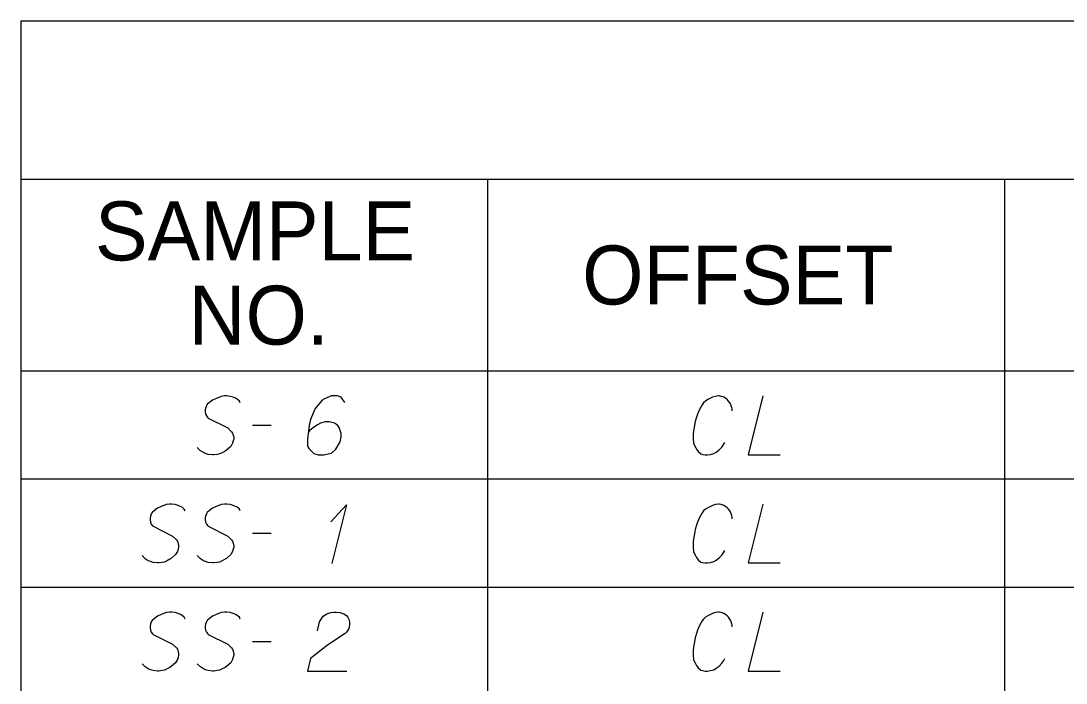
# Model space of a CAD drawing. Extents: x 2074207 to 2076812, y 516372 to 523312.
# Drawn here: x 2076260.6 to 2076345.6, y 520053.2 to 520107.1 of the extents above; entities that cross this region are included whole.
import ezdxf

# ---------------------------------------------------------------- set-up
doc = ezdxf.new("R2010")
doc.units = 0
for name, color, linetype in [('Prop DirtTable_ Soil Test Results - Outline (Major)', 7, 'Continuous'), ('Prop DirtTable_ Soil Test Results - Outline (Minor)', 7, 'Continuous'), ('Prop DirtTable_ Soil Test Results - Tx (Header - Small)', 7, 'Continuous'), ('Prop DirtTable_ Soil Test Results - Tx (Sample Data)', 7, 'Continuous')]:
    doc.layers.add(name, color=color, linetype=linetype)

msp = doc.modelspace()

# ---------------------------------------------------------------- linework, layer by layer
at = {"layer": 'Prop DirtTable_ Soil Test Results - Outline (Major)'}
for p, q in [((2076260.609, 520107.121), (2076260.609, 520078.635)), ((2076260.609, 520107.121), (2076811.903, 520107.121)), ((2076260.609, 520078.635), (2076260.609, 520069.835)), ((2076260.609, 520078.635), (2076811.903, 520078.635)), ((2076260.609, 520078.635), (2076811.903, 520078.635)), ((2076260.609, 520069.835), (2076260.609, 520061.035)), ((2076260.609, 520061.035), (2076260.609, 520052.235))]:
    msp.add_line(p, q, dxfattribs=at)
at = {"layer": 'Prop DirtTable_ Soil Test Results - Outline (Minor)'}
for p, q in [((2076260.609, 520094.235), (2076811.903, 520094.235)), ((2076298.545, 520094.235), (2076298.545, 520069.835)), ((2076340.594, 520094.235), (2076340.594, 520069.835)), ((2076260.609, 520069.835), (2076811.903, 520069.835)), ((2076260.609, 520069.835), (2076811.903, 520069.835)), ((2076298.546, 520069.835), (2076298.546, 520061.035)), ((2076340.594, 520069.835), (2076340.594, 520061.035)), ((2076260.609, 520061.035), (2076811.903, 520061.035)), ((2076260.609, 520061.035), (2076811.903, 520061.035)), ((2076298.546, 520061.035), (2076298.546, 520052.235)), ((2076340.594, 520061.035), (2076340.594, 520052.235))]:
    msp.add_line(p, q, dxfattribs=at)
at = {"layer": 'Prop DirtTable_ Soil Test Results - Tx (Sample Data)'}
for points in [[(2076278.448, 520076.024), (2076278.377, 520076.175), (2076278.201, 520076.326), (2076278.06, 520076.402), (2076277.883, 520076.477), (2076277.637, 520076.553), (2076277.354, 520076.591), (2076277.178, 520076.591), (2076276.896, 520076.553), (2076276.437, 520076.364), (2076276.19, 520076.251), (2076275.943, 520076.062), (2076275.767, 520075.91), (2076275.696, 520075.797), (2076275.626, 520075.608), (2076275.591, 520075.457), (2076275.591, 520075.306), (2076275.626, 520075.117), (2076275.696, 520074.965), (2076275.802, 520074.814), (2076275.838, 520074.777), (2076277.425, 520073.983), (2076277.742, 520073.68), (2076277.813, 520073.567), (2076277.848, 520073.491), (2076277.919, 520073.227), (2076277.919, 520073.076), (2076277.883, 520072.925), (2076277.813, 520072.736), (2076277.672, 520072.471), (2076277.319, 520072.169), (2076277.213, 520072.093), (2076276.931, 520071.942), (2076276.755, 520071.866), (2076276.578, 520071.828), (2076276.296, 520071.791), (2076276.19, 520071.791), (2076275.838, 520071.828), (2076275.626, 520071.904), (2076275.449, 520071.98), (2076275.203, 520072.131), (2076274.956, 520072.395)], [(2076286.949, 520076.062), (2076286.667, 520076.477), (2076286.35, 520076.591), (2076285.856, 520076.591), (2076285.503, 520076.44), (2076285.291, 520076.364), (2076285.115, 520076.251), (2076284.551, 520075.57), (2076284.163, 520074.663), (2076284.057, 520074.172), (2076283.916, 520073.076), (2076283.916, 520072.509), (2076284.057, 520072.282), (2076284.339, 520071.98), (2076284.445, 520071.904), (2076284.798, 520071.791), (2076285.256, 520071.791), (2076285.609, 520071.866), (2076285.856, 520071.942), (2076286.209, 520072.244), (2076286.561, 520072.849), (2076286.667, 520073.227), (2076286.667, 520073.529), (2076286.491, 520074.021), (2076286.35, 520074.21), (2076286.103, 520074.361), (2076285.679, 520074.474), (2076285.362, 520074.474), (2076284.974, 520074.361), (2076284.727, 520074.247), (2076284.304, 520073.945), (2076284.092, 520073.756), (2076283.986, 520073.643)], [(2076318.45, 520075.381), (2076318.45, 520075.495), (2076318.415, 520075.646), (2076318.38, 520075.797), (2076318.309, 520075.948), (2076318.274, 520076.024), (2076318.168, 520076.175), (2076318.062, 520076.288), (2076317.921, 520076.402), (2076317.78, 520076.477), (2076317.569, 520076.553), (2076317.392, 520076.591), (2076317.322, 520076.591), (2076317.11, 520076.553), (2076316.863, 520076.477), (2076316.687, 520076.402), (2076316.475, 520076.288), (2076316.299, 520076.175), (2076316.122, 520076.024), (2076316.016, 520075.873), (2076315.911, 520075.684), (2076315.805, 520075.495), (2076315.628, 520075.117), (2076315.523, 520074.777), (2076315.452, 520074.512), (2076315.417, 520074.361), (2076315.381, 520074.172), (2076315.311, 520073.756), (2076315.276, 520073.454), (2076315.276, 520073.114), (2076315.311, 520072.736), (2076315.381, 520072.547), (2076315.487, 520072.358), (2076315.558, 520072.244), (2076315.699, 520072.055), (2076315.911, 520071.866), (2076316.052, 520071.828), (2076316.263, 520071.791), (2076316.404, 520071.791), (2076316.44, 520071.791), (2076316.687, 520071.828), (2076316.969, 520071.904), (2076317.145, 520072.017), (2076317.392, 520072.206), (2076317.604, 520072.433), (2076317.78, 520072.66), (2076317.851, 520072.811)], [(2076320.955, 520076.591), (2076319.756, 520071.791), (2076322.366, 520071.791)], [(2076279.436, 520074.21), (2076280.952, 520074.21)], [(2076273.968, 520067.224), (2076273.897, 520067.375), (2076273.721, 520067.526), (2076273.58, 520067.602), (2076273.403, 520067.677), (2076273.157, 520067.753), (2076272.874, 520067.791), (2076272.698, 520067.791), (2076272.416, 520067.753), (2076271.957, 520067.564), (2076271.71, 520067.451), (2076271.463, 520067.262), (2076271.287, 520067.11), (2076271.216, 520066.997), (2076271.146, 520066.808), (2076271.111, 520066.657), (2076271.111, 520066.506), (2076271.146, 520066.317), (2076271.216, 520066.165), (2076271.322, 520066.014), (2076271.358, 520065.977), (2076272.945, 520065.183), (2076273.262, 520064.88), (2076273.333, 520064.767), (2076273.368, 520064.691), (2076273.439, 520064.427), (2076273.439, 520064.276), (2076273.403, 520064.125), (2076273.333, 520063.936), (2076273.192, 520063.671), (2076272.839, 520063.369), (2076272.733, 520063.293), (2076272.451, 520063.142), (2076272.275, 520063.066), (2076272.098, 520063.028), (2076271.816, 520062.991), (2076271.71, 520062.991), (2076271.358, 520063.028), (2076271.146, 520063.104), (2076270.969, 520063.18), (2076270.723, 520063.331), (2076270.476, 520063.595)], [(2076278.448, 520067.224), (2076278.377, 520067.375), (2076278.201, 520067.526), (2076278.06, 520067.602), (2076277.883, 520067.677), (2076277.637, 520067.753), (2076277.354, 520067.791), (2076277.178, 520067.791), (2076276.896, 520067.753), (2076276.437, 520067.564), (2076276.19, 520067.451), (2076275.943, 520067.262), (2076275.767, 520067.11), (2076275.696, 520066.997), (2076275.626, 520066.808), (2076275.591, 520066.657), (2076275.591, 520066.506), (2076275.626, 520066.317), (2076275.696, 520066.165), (2076275.802, 520066.014), (2076275.838, 520065.977), (2076277.425, 520065.183), (2076277.742, 520064.88), (2076277.813, 520064.767), (2076277.848, 520064.691), (2076277.919, 520064.427), (2076277.919, 520064.276), (2076277.883, 520064.125), (2076277.813, 520063.936), (2076277.672, 520063.671), (2076277.319, 520063.369), (2076277.213, 520063.293), (2076276.931, 520063.142), (2076276.755, 520063.066), (2076276.578, 520063.028), (2076276.296, 520062.991), (2076276.19, 520062.991), (2076275.838, 520063.028), (2076275.626, 520063.104), (2076275.449, 520063.18), (2076275.203, 520063.331), (2076274.956, 520063.595)], [(2076285.82, 520066.354), (2076287.09, 520067.715), (2076285.891, 520062.953)], [(2076318.45, 520066.581), (2076318.45, 520066.695), (2076318.415, 520066.846), (2076318.38, 520066.997), (2076318.309, 520067.148), (2076318.274, 520067.224), (2076318.168, 520067.375), (2076318.062, 520067.488), (2076317.921, 520067.602), (2076317.78, 520067.677), (2076317.569, 520067.753), (2076317.392, 520067.791), (2076317.322, 520067.791), (2076317.11, 520067.753), (2076316.863, 520067.677), (2076316.687, 520067.602), (2076316.475, 520067.488), (2076316.299, 520067.375), (2076316.122, 520067.224), (2076316.016, 520067.073), (2076315.911, 520066.884), (2076315.805, 520066.695), (2076315.628, 520066.317), (2076315.523, 520065.977), (2076315.452, 520065.712), (2076315.417, 520065.561), (2076315.381, 520065.372), (2076315.311, 520064.956), (2076315.276, 520064.654), (2076315.276, 520064.314), (2076315.311, 520063.936), (2076315.381, 520063.747), (2076315.487, 520063.558), (2076315.558, 520063.444), (2076315.699, 520063.255), (2076315.911, 520063.066), (2076316.052, 520063.028), (2076316.263, 520062.991), (2076316.404, 520062.991), (2076316.44, 520062.991), (2076316.687, 520063.028), (2076316.969, 520063.104), (2076317.145, 520063.217), (2076317.392, 520063.406), (2076317.604, 520063.633), (2076317.78, 520063.86), (2076317.851, 520064.011)], [(2076320.955, 520067.791), (2076319.756, 520062.991), (2076322.366, 520062.991)], [(2076279.436, 520065.41), (2076280.952, 520065.41)], [(2076273.968, 520058.424), (2076273.897, 520058.575), (2076273.721, 520058.726), (2076273.58, 520058.802), (2076273.403, 520058.877), (2076273.157, 520058.953), (2076272.874, 520058.991), (2076272.698, 520058.991), (2076272.416, 520058.953), (2076271.957, 520058.764), (2076271.71, 520058.651), (2076271.463, 520058.462), (2076271.287, 520058.31), (2076271.216, 520058.197), (2076271.146, 520058.008), (2076271.111, 520057.857), (2076271.111, 520057.706), (2076271.146, 520057.517), (2076271.216, 520057.365), (2076271.322, 520057.214), (2076271.358, 520057.177), (2076272.945, 520056.383), (2076273.262, 520056.08), (2076273.333, 520055.967), (2076273.368, 520055.891), (2076273.439, 520055.627), (2076273.439, 520055.476), (2076273.403, 520055.325), (2076273.333, 520055.136), (2076273.192, 520054.871), (2076272.839, 520054.569), (2076272.733, 520054.493), (2076272.451, 520054.342), (2076272.275, 520054.266), (2076272.098, 520054.228), (2076271.816, 520054.191), (2076271.71, 520054.191), (2076271.358, 520054.228), (2076271.146, 520054.304), (2076270.969, 520054.38), (2076270.723, 520054.531), (2076270.476, 520054.795)], [(2076278.448, 520058.424), (2076278.377, 520058.575), (2076278.201, 520058.726), (2076278.06, 520058.802), (2076277.883, 520058.877), (2076277.637, 520058.953), (2076277.354, 520058.991), (2076277.178, 520058.991), (2076276.896, 520058.953), (2076276.437, 520058.764), (2076276.19, 520058.651), (2076275.943, 520058.462), (2076275.767, 520058.31), (2076275.696, 520058.197), (2076275.626, 520058.008), (2076275.591, 520057.857), (2076275.591, 520057.706), (2076275.626, 520057.517), (2076275.696, 520057.365), (2076275.802, 520057.214), (2076275.838, 520057.177), (2076277.425, 520056.383), (2076277.742, 520056.08), (2076277.813, 520055.967), (2076277.848, 520055.891), (2076277.919, 520055.627), (2076277.919, 520055.476), (2076277.883, 520055.325), (2076277.813, 520055.136), (2076277.672, 520054.871), (2076277.319, 520054.569), (2076277.213, 520054.493), (2076276.931, 520054.342), (2076276.755, 520054.266), (2076276.578, 520054.228), (2076276.296, 520054.191), (2076276.19, 520054.191), (2076275.838, 520054.228), (2076275.626, 520054.304), (2076275.449, 520054.38), (2076275.203, 520054.531), (2076274.956, 520054.795)], [(2076284.727, 520057.479), (2076284.903, 520058.197), (2076285.186, 520058.651), (2076285.503, 520058.84), (2076285.82, 520058.953), (2076286.067, 520058.991), (2076286.244, 520058.991), (2076286.561, 520058.953), (2076286.773, 520058.877), (2076286.879, 520058.84), (2076287.09, 520058.726), (2076287.196, 520058.575), (2076287.267, 520058.424), (2076287.302, 520058.31), (2076287.337, 520058.159), (2076287.337, 520057.97), (2076287.302, 520057.781), (2076287.267, 520057.668), (2076287.196, 520057.517), (2076287.09, 520057.365), (2076286.985, 520057.252), (2076285.538, 520056.307), (2076284.163, 520055.211), (2076283.916, 520054.191), (2076287.126, 520054.191)], [(2076318.45, 520057.781), (2076318.45, 520057.895), (2076318.415, 520058.046), (2076318.38, 520058.197), (2076318.309, 520058.348), (2076318.274, 520058.424), (2076318.168, 520058.575), (2076318.062, 520058.688), (2076317.921, 520058.802), (2076317.78, 520058.877), (2076317.569, 520058.953), (2076317.392, 520058.991), (2076317.322, 520058.991), (2076317.11, 520058.953), (2076316.863, 520058.877), (2076316.687, 520058.802), (2076316.475, 520058.688), (2076316.299, 520058.575), (2076316.122, 520058.424), (2076316.016, 520058.273), (2076315.911, 520058.084), (2076315.805, 520057.895), (2076315.628, 520057.517), (2076315.523, 520057.177), (2076315.452, 520056.912), (2076315.417, 520056.761), (2076315.381, 520056.572), (2076315.311, 520056.156), (2076315.276, 520055.854), (2076315.276, 520055.514), (2076315.311, 520055.136), (2076315.381, 520054.947), (2076315.487, 520054.758), (2076315.558, 520054.644), (2076315.699, 520054.455), (2076315.911, 520054.266), (2076316.052, 520054.228), (2076316.263, 520054.191), (2076316.404, 520054.191), (2076316.44, 520054.191), (2076316.687, 520054.228), (2076316.969, 520054.304), (2076317.145, 520054.417), (2076317.392, 520054.606), (2076317.604, 520054.833), (2076317.78, 520055.06), (2076317.851, 520055.211)], [(2076320.955, 520058.991), (2076319.756, 520054.191), (2076322.366, 520054.191)], [(2076279.436, 520056.61), (2076280.952, 520056.61)]]:
    msp.add_lwpolyline(points, dxfattribs=at)

# ---------------------------------------------------------------- texts
at = {"layer": 'Prop DirtTable_ Soil Test Results - Tx (Header - Small)'}
for s, p in [('SAMPLE', (2076266.632, 520087.622)), ('OFFSET', (2076306.254, 520084.035)), ('NO.', (2076274.244, 520080.765))]:
    msp.add_text(s, height=4.8, dxfattribs=at).set_placement(p)

doc.saveas('drawing.dxf')
